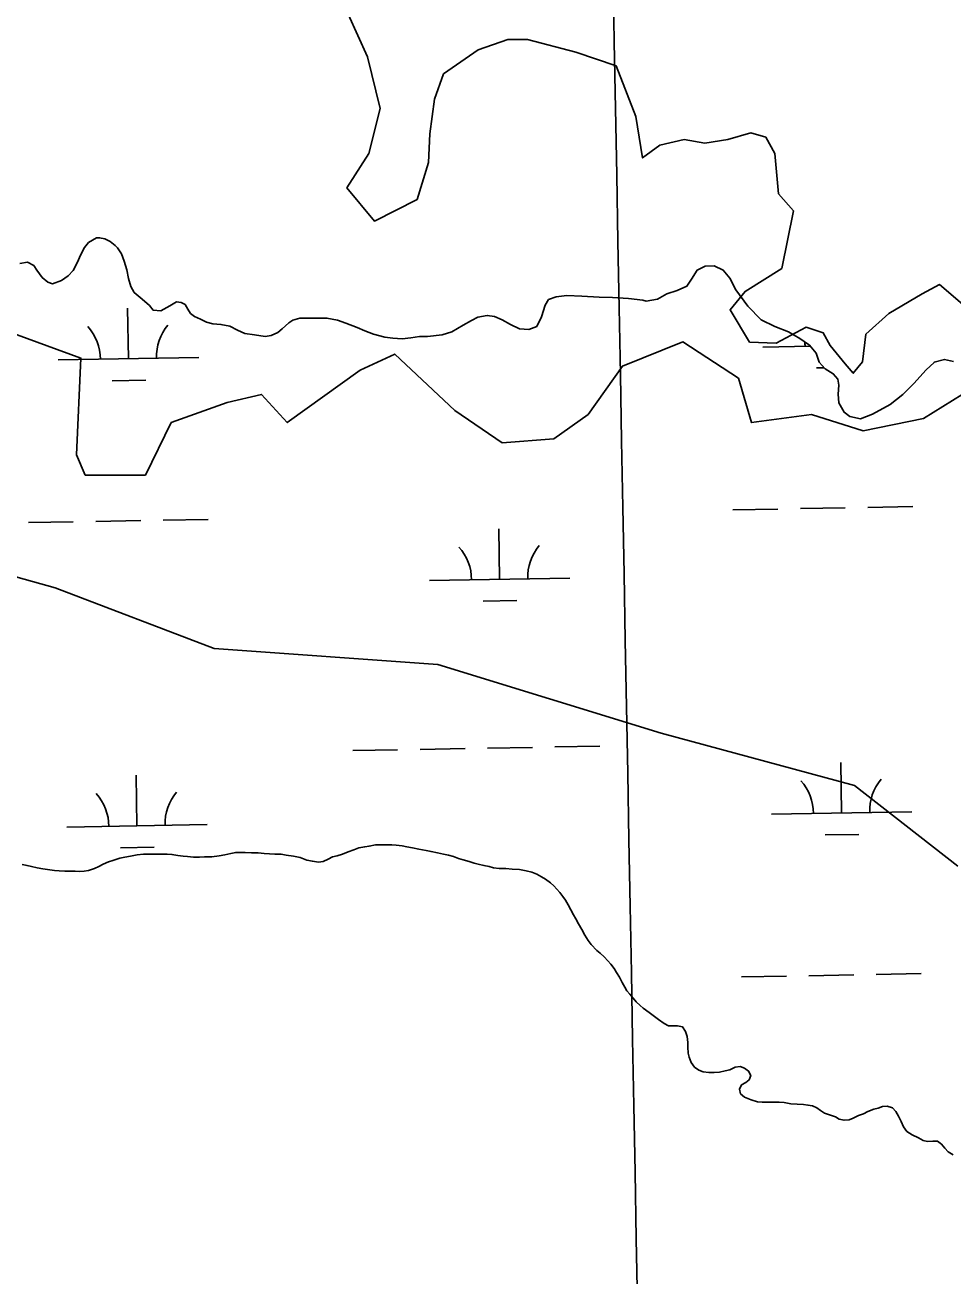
# Model space of a CAD drawing. Extents: x 3925854 to 3964121, y 224593 to 250589.
# Drawn here: x 3950817 to 3951478, y 238433 to 239324 of the extents above; entities that cross this region are included whole.
import ezdxf

# ---------------------------------------------------------------- set-up
doc = ezdxf.new("R2010")
doc.units = 0
for name, color, linetype in [('V-GRID-MAJR', 7, 'Continuous'), ('V-RIVR-EDGE', 7, 'Continuous'), ('V-SITE-VEGE', 7, 'Continuous'), ('V-TOPO-SHOR', 7, 'Continuous'), ('V-WETL-SWMP', 7, 'Continuous')]:
    doc.layers.add(name, color=color, linetype=linetype)

msp = doc.modelspace()

# ---------------------------------------------------------------- linework, layer by layer
at = {"layer": 'V-GRID-MAJR'}
msp.add_spline([(3951399.639, 230414.747), (3951288.627, 236471.56), (3951177.558, 242531.458), (3951066.49, 248591.344), (3951066.433, 248594.438)], degree=3, dxfattribs=at)
at = {"layer": 'V-RIVR-EDGE'}
msp.add_lwpolyline([(3951046.905, 239332.002), (3951060.838, 239301.679), (3951069.853, 239264.799), (3951061.657, 239232.837), (3951046.086, 239208.251), (3951065.755, 239184.484), (3951096.078, 239200.055), (3951104.274, 239226.281), (3951105.093, 239246.769), (3951108.371, 239271.356), (3951114.928, 239289.386), (3951139.514, 239306.596), (3951160.822, 239313.972), (3951174.755, 239313.972), (3951209.175, 239304.957), (3951237.86, 239295.123), (3951251.792, 239259.063), (3951256.709, 239229.559), (3951269.002, 239238.574), (3951286.213, 239242.672), (3951300.965, 239240.213), (3951317.355, 239242.672), (3951333.746, 239247.589), (3951344.401, 239244.311), (3951350.957, 239232.837), (3951353.416, 239204.153), (3951364.07, 239191.86), (3951355.874, 239150.883), (3951329.649, 239134.492), (3951318.995, 239121.379), (3951332.927, 239098.432), (3951351.776, 239097.612), (3951373.085, 239109.086), (3951385.378, 239104.988), (3951390.295, 239095.973), (3951400.949, 239082.86), (3951406.686, 239076.304), (3951413.242, 239084.499), (3951415.701, 239104.168), (3951432.092, 239118.92), (3951455.859, 239132.853), (3951468.152, 239139.409), (3951484.543, 239125.477)], dxfattribs=at)
at = {"layer": 'V-SITE-VEGE'}
for points in [[(3950801.598, 239107.144), (3950856.695, 239087.051), (3950853.634, 239018.155), (3950859.755, 239003.8), (3950902.608, 239003.8), (3950920.976, 239041.121), (3950960.767, 239055.473), (3950985.255, 239061.216), (3951003.621, 239041.121), (3951055.657, 239078.44), (3951080.142, 239089.923), (3951122.997, 239049.733), (3951156.666, 239026.767), (3951193.399, 239029.638)], [(3951193.399, 239029.638), (3951217.885, 239046.862), (3951242.373, 239081.311), (3951285.225, 239098.535), (3951325.02, 239072.697), (3951334.201, 239041.121), (3951377.053, 239046.862), (3951413.784, 239035.378), (3951456.639, 239043.99), (3951484.186, 239061.216)], [(3951481.124, 238725.342), (3951407.663, 238782.756), (3951269.92, 238820.074), (3951110.752, 238868.876), (3950951.583, 238880.359), (3950838.329, 238923.422), (3950755.682, 238946.387)]]:
    msp.add_lwpolyline(points, dxfattribs=at)
at = {"layer": 'V-TOPO-SHOR'}
for points in [[(3951147.307, 238724.918), (3951143.649, 238725.733), (3951139.584, 238726.628), (3951136.655, 238727.361), (3951133.079, 238728.502), (3951129.016, 238729.643), (3951125.682, 238730.781), (3951122.106, 238732.084), (3951118.446, 238733.061), (3951114.95, 238733.712), (3951110.561, 238734.689), (3951106.009, 238735.586), (3951102.513, 238736.319), (3951097.391, 238737.296), (3951092.92, 238738.273), (3951088.775, 238739.088), (3951085.441, 238739.659), (3951081.214, 238740.231), (3951078.205, 238740.477), (3951074.547, 238740.477), (3951070.48, 238740.479), (3951066.579, 238740.399), (3951061.862, 238739.588), (3951058.774, 238739.021), (3951054.545, 238738.209), (3951050.967, 238736.909), (3951047.063, 238735.367), (3951043.08, 238733.743), (3951039.176, 238732.604), (3951035.842, 238731.793), (3951032.672, 238730.169), (3951029.176, 238728.545), (3951025.924, 238728.139), (3951021.533, 238728.791), (3951017.468, 238729.606), (3951012.753, 238731.478), (3951007.957, 238732.455), (3951002.916, 238733.108), (3950999.177, 238733.759), (3950994.786, 238733.843), (3950991.046, 238734.089), (3950987.145, 238734.335), (3950982.998, 238734.742), (3950978.037, 238734.824), (3950973.728, 238734.908), (3950970.476, 238735.072), (3950966.98, 238734.992), (3950963.484, 238734.263), (3950959.257, 238733.37), (3950955.028, 238732.641), (3950949.988, 238731.91), (3950944.784, 238731.912), (3950941.206, 238731.75), (3950936.815, 238731.752), (3950932.588, 238732.08), (3950929.582, 238732.487), (3950925.76, 238732.813), (3950921.531, 238733.628), (3950918.199, 238733.794), (3950913.808, 238733.876), (3950908.686, 238733.878), (3950904.621, 238733.88), (3950901.207, 238733.718), (3950896.736, 238733.233), (3950891.937, 238732.34), (3950888.036, 238731.611), (3950884.456, 238730.88), (3950879.416, 238729.338), (3950876.326, 238728.283), (3950872.586, 238726.739), (3950869.414, 238725.115), (3950866.323, 238723.488), (3950862.014, 238722.272), (3950859.006, 238721.703), (3950855.835, 238721.543), (3950852.583, 238721.625), (3950849.331, 238721.627), (3950845.184, 238721.709), (3950841.282, 238721.873), (3950837.948, 238722.118), (3950832.908, 238722.772), (3950829.494, 238723.423), (3950825.429, 238724.074), (3950821.445, 238725.051), (3950818.275, 238725.704), (3950814.779, 238726.517)], [(3951421.356, 238552.216), (3951417.208, 238550.43), (3951414.036, 238548.968), (3951410.54, 238547.588), (3951406.637, 238545.882), (3951403.872, 238544.663), (3951400.132, 238544.258), (3951396.636, 238545.155), (3951393.953, 238546.701), (3951390.539, 238548.001), (3951386.23, 238549.304), (3951383.388, 238551.258), (3951380.867, 238553.048), (3951377.614, 238554.51), (3951374.444, 238555.163), (3951371.356, 238555.571), (3951366.885, 238555.735), (3951362.168, 238556.062), (3951357.454, 238556.878), (3951353.876, 238557.123), (3951348.672, 238557.205), (3951345.584, 238557.207), (3951341.924, 238557.209), (3951338.428, 238557.453), (3951334.039, 238558.758), (3951329.325, 238560.791), (3951326.48, 238563.232), (3951325.669, 238566.485), (3951327.133, 238569.491), (3951330.224, 238571.117), (3951332.581, 238573.149), (3951333.722, 238576.237), (3951332.178, 238579.328), (3951329.251, 238581.441), (3951326.163, 238582.582), (3951322.667, 238582.176), (3951318.763, 238580.227), (3951315.429, 238579.416), (3951311.446, 238578.605), (3951307.542, 238578.279), (3951303.964, 238578.281), (3951299.899, 238578.691), (3951296.649, 238579.991), (3951293.722, 238582.027), (3951291.203, 238585.361), (3951289.905, 238589.265), (3951289.174, 238592.191), (3951288.85, 238596.336), (3951288.85, 238599.67), (3951288.529, 238604.061), (3951287.31, 238607.475), (3951285.117, 238610.73), (3951281.621, 238611.463), (3951278.53, 238611.465), (3951275.116, 238611.629), (3951271.946, 238613.175), (3951268.126, 238616.102), (3951264.258, 238618.787), (3951261.429, 238621.031), (3951257.17, 238624.187), (3951254.845, 238626.092), (3951252.181, 238628.629), (3951249.873, 238631.167), (3951247.483, 238634.194), (3951245.566, 238636.502), (3951244.101, 238639.187), (3951242.152, 238642.521), (3951240.204, 238646.099), (3951238.172, 238649.595), (3951236.546, 238652.359), (3951234.109, 238655.37), (3951231.996, 238657.889), (3951229.233, 238660.738), (3951226.552, 238663.259), (3951224.113, 238665.211), (3951220.05, 238669.522), (3951217.854, 238672.286), (3951215.663, 238676.108), (3951213.387, 238680.093), (3951211.112, 238684.241), (3951209.162, 238687.739), (3951207.536, 238690.503), (3951205.587, 238694.243), (3951203.639, 238697.659), (3951201.769, 238701.075), (3951199.981, 238703.676), (3951197.788, 238706.523), (3951195.512, 238708.962), (3951193.399, 238711.16), (3951191.042, 238713.437), (3951187.628, 238716.04), (3951184.701, 238717.75), (3951181.451, 238719.458), (3951177.873, 238720.922), (3951173.728, 238721.899), (3951169.013, 238722.796), (3951163.891, 238723.204), (3951159.257, 238723.531), (3951154.622, 238723.534), (3951150.477, 238724.023), (3951147.307, 238724.918)], [(3951477.93, 238519.753), (3951474.352, 238521.869), (3951471.833, 238524.39), (3951469.557, 238527.319), (3951466.795, 238529.434), (3951463.379, 238529.516), (3951459.557, 238529.193), (3951456.469, 238529.844), (3951453.137, 238531.798), (3951448.666, 238533.993), (3951444.764, 238536.352), (3951442.571, 238539.525), (3951440.947, 238543.51), (3951438.915, 238547.332), (3951437.045, 238550.422), (3951434.608, 238553.269), (3951430.869, 238554.328), (3951427.455, 238554.166), (3951424.444, 238553.029), (3951421.356, 238552.216)]]:
    msp.add_lwpolyline(points, dxfattribs=at)
at = {"layer": 'V-WETL-SWMP'}
for p, q in [((3950890.535, 239086.613), (3950889.88, 239122.608)), ((3951342.368, 239094.829), (3951376.261, 239095.445)), ((3950840.543, 239085.704), (3950940.527, 239087.522)), ((3951380.642, 239080.092), (3951385.928, 239080.188)), ((3950878.817, 239070.967), (3950902.813, 239071.403)), ((3951321.063, 238978.991), (3951353.057, 238979.572)), ((3951369.055, 238979.863), (3951401.049, 238980.445)), ((3951417.047, 238980.736), (3951449.041, 238981.318)), ((3950819.238, 238969.866), (3950851.232, 238970.448)), ((3950867.23, 238970.739), (3950899.224, 238971.32)), ((3950915.222, 238971.611), (3950947.216, 238972.193)), ((3951154.87, 238929.531), (3951154.216, 238965.525)), ((3951104.879, 238928.622), (3951204.862, 238930.44)), ((3951143.153, 238913.885), (3951167.149, 238914.321)), ((3951098.219, 238808.41), (3951130.214, 238808.992)), ((3951146.211, 238809.283), (3951178.206, 238809.865)), ((3951194.203, 238810.155), (3951226.198, 238810.737)), ((3951050.227, 238807.538), (3951082.222, 238808.119)), ((3951398.408, 238763.118), (3951397.753, 238799.112)), ((3950896.583, 238753.993), (3950895.928, 238789.987)), ((3951348.416, 238762.209), (3951448.4, 238764.027)), ((3950846.591, 238753.084), (3950946.575, 238754.902)), ((3951386.69, 238747.472), (3951410.687, 238747.908)), ((3950884.865, 238738.347), (3950908.861, 238738.783)), ((3951375.103, 238647.243), (3951407.097, 238647.825)), ((3951423.095, 238648.116), (3951455.089, 238648.698)), ((3951327.111, 238646.371), (3951359.105, 238646.952))]:
    msp.add_line(p, q, dxfattribs=at)
for points in [[(3950854.124, 239155.416), (3950856.321, 239160.415), (3950859.25, 239165.901), (3950862.057, 239169.315), (3950867.79, 239172.727), (3950869.985, 239172.726), (3950873.765, 239171.871), (3950877.422, 239170.162), (3950881.08, 239167.234), (3950882.786, 239165.526), (3950885.467, 239161.379), (3950887.416, 239156.134), (3950889.365, 239149.914), (3950890.582, 239143.816), (3950892.165, 239137.962), (3950894.602, 239133.814), (3950900.332, 239128.934), (3950905.574, 239124.42), (3950908.012, 239121.248), (3950913.621, 239120.636), (3950920.086, 239124.292), (3950924.843, 239127.217), (3950928.013, 239126.728), (3950930.818, 239125.263), (3950932.889, 239121.848), (3950934.717, 239118.92), (3950937.521, 239116.602), (3950941.789, 239114.771), (3950946.056, 239112.574), (3950950.689, 239111.353), (3950956.421, 239110.985), (3950962.762, 239109.763), (3950968.248, 239106.956), (3950973.369, 239104.514), (3950980.198, 239103.536), (3950987.88, 239102.557), (3950992.271, 239103.165), (3950996.905, 239105.237), (3951000.077, 239107.918), (3951004.835, 239112.062), (3951007.519, 239114.134), (3951012.519, 239115.596), (3951018.86, 239115.593), (3951024.226, 239115.591), (3951031.909, 239115.588), (3951039.469, 239114.121), (3951045.444, 239112.046), (3951053.369, 239108.75), (3951058.978, 239106.431), (3951065.074, 239104.111), (3951073, 239101.913), (3951078.731, 239101.301), (3951085.56, 239100.81), (3951091.536, 239101.539), (3951097.756, 239102.512), (3951103.487, 239102.388), (3951113.976, 239103.725), (3951120.806, 239105.796), (3951128.978, 239110.426), (3951134.833, 239113.838), (3951139.346, 239116.276), (3951146.054, 239117.492), (3951151.175, 239116.637), (3951156.784, 239114.195), (3951162.636, 239110.9), (3951168.976, 239107.971), (3951175.561, 239107.358), (3951181.294, 239109.673), (3951184.589, 239116.379), (3951187.275, 239124.67), (3951189.716, 239128.694), (3951195.204, 239130.765), (3951202.644, 239131.737), (3951213.375, 239131.245), (3951225.691, 239130.386), (3951235.203, 239130.138), (3951246.666, 239129.524), (3951256.787, 239128.3), (3951259.226, 239127.69), (3951267.275, 239128.906), (3951273.862, 239132.927), (3951281.424, 239135.119), (3951288.254, 239138.165), (3951291.549, 239143.286), (3951295.454, 239149.747), (3951301.309, 239152.55), (3951307.65, 239152.791), (3951314.112, 239149.74), (3951318.866, 239143.884), (3951323.009, 239135.712), (3951331.54, 239124.123), (3951341.17, 239114.364), (3951350.802, 239109.482), (3951360.556, 239105.819), (3951368.603, 239101.06), (3951375.552, 239096.301), (3951380.306, 239090.568), (3951382.498, 239084.225), (3951386.643, 239079.346), (3951392.495, 239075.929), (3951395.786, 239072.147)], [(3950813.149, 239154.457), (3950818.637, 239155.308), (3950823.026, 239153.112), (3950825.22, 239149.574), (3950829.12, 239144.451), (3950833.021, 239141.035), (3950836.435, 239140.058), (3950842.778, 239142.372), (3950847.657, 239145.541), (3950851.195, 239149.442), (3950854.124, 239155.416)], [(3951395.786, 239072.147), (3951396.516, 239067.879), (3951396.025, 239061.294), (3951396.389, 239055.196), (3951400.166, 239048.487), (3951404.189, 239045.437), (3951411.871, 239043.848), (3951420.409, 239047.016), (3951432.973, 239053.961), (3951442, 239061.031), (3951449.808, 239069.076), (3951458.714, 239078.585), (3951464.326, 239083.948), (3951464.326, 239084.07), (3951471.766, 239086.14), (3951478.106, 239084.552)], [(3951289.174, 238592.191), (3951288.85, 238596.337), (3951288.851, 238599.671), (3951288.528, 238604.061), (3951287.31, 238607.476), (3951285.116, 238610.729), (3951281.62, 238611.463), (3951278.531, 238611.464), (3951275.116, 238611.628), (3951271.946, 238613.174), (3951268.126, 238616.102), (3951264.257, 238618.787), (3951261.429, 238621.032), (3951257.17, 238624.188), (3951254.845, 238626.092), (3951252.18, 238628.629), (3951249.872, 238631.167), (3951247.482, 238634.193), (3951245.565, 238636.502), (3951244.102, 238639.186), (3951242.152, 238642.52), (3951240.203, 238646.098), (3951238.172, 238649.595), (3951236.547, 238652.36), (3951234.109, 238655.369), (3951231.996, 238657.89), (3951229.233, 238660.737), (3951226.551, 238663.259), (3951224.113, 238665.211), (3951220.049, 238669.522), (3951217.855, 238672.287), (3951215.662, 238676.109), (3951213.387, 238680.094), (3951211.112, 238684.241), (3951209.162, 238687.738), (3951207.537, 238690.503), (3951205.587, 238694.244), (3951203.638, 238697.659), (3951201.769, 238701.075), (3951199.981, 238703.677), (3951197.787, 238706.523), (3951195.512, 238708.963), (3951193.399, 238711.159), (3951191.042, 238713.437), (3951187.628, 238716.04), (3951184.702, 238717.749), (3951181.451, 238719.457), (3951177.874, 238720.922), (3951173.728, 238721.899), (3951169.013, 238722.796), (3951163.891, 238723.204), (3951159.257, 238723.531), (3951154.623, 238723.533), (3951150.476, 238724.023), (3951147.306, 238724.918), (3951143.648, 238725.733), (3951139.583, 238726.629), (3951136.656, 238727.362), (3951133.08, 238728.502), (3951129.015, 238729.642), (3951125.682, 238730.781), (3951122.105, 238732.083), (3951118.447, 238733.061), (3951114.951, 238733.712), (3951110.561, 238734.69), (3951106.009, 238735.586), (3951102.513, 238736.319), (3951097.391, 238737.297), (3951092.92, 238738.274), (3951088.774, 238739.089), (3951085.441, 238739.66), (3951081.213, 238740.23), (3951078.205, 238740.476), (3951074.547, 238740.477), (3951070.481, 238740.479), (3951066.579, 238740.399), (3951061.863, 238739.588), (3951058.773, 238739.02), (3951054.545, 238738.209), (3951050.967, 238736.909), (3951047.064, 238735.366), (3951043.08, 238733.742), (3951039.177, 238732.605), (3951035.843, 238731.794), (3951032.671, 238730.169), (3951029.175, 238728.544), (3951025.923, 238728.139), (3951021.532, 238728.791), (3951017.468, 238729.606), (3951012.753, 238731.478), (3951007.956, 238732.455), (3951002.916, 238733.108), (3950999.176, 238733.76), (3950994.786, 238733.843), (3950991.046, 238734.088), (3950987.144, 238734.334), (3950982.997, 238734.742), (3950978.038, 238734.825), (3950973.729, 238734.908), (3950970.477, 238735.072), (3950966.981, 238734.993)], [(3950966.981, 238734.993), (3950963.485, 238734.262), (3950959.257, 238733.37), (3950955.028, 238732.64), (3950949.987, 238731.91), (3950944.784, 238731.912), (3950941.207, 238731.751), (3950936.816, 238731.753), (3950932.589, 238732.08), (3950929.581, 238732.487), (3950925.76, 238732.814), (3950921.532, 238733.629), (3950918.199, 238733.793), (3950913.809, 238733.876), (3950908.686, 238733.878), (3950904.621, 238733.88), (3950901.207, 238733.719), (3950896.735, 238733.233), (3950891.938, 238732.34), (3950888.035, 238731.61), (3950884.457, 238730.88), (3950879.416, 238729.337), (3950876.326, 238728.282), (3950872.585, 238726.738), (3950869.414, 238725.114), (3950866.324, 238723.489), (3950862.014, 238722.271), (3950859.006, 238721.703), (3950855.835, 238721.542), (3950852.583, 238721.624), (3950849.331, 238721.626), (3950845.184, 238721.709), (3950841.282, 238721.873), (3950837.948, 238722.118), (3950832.908, 238722.771), (3950829.493, 238723.423), (3950825.429, 238724.075), (3950821.445, 238725.052), (3950818.275, 238725.704), (3950814.779, 238726.518)], [(3951477.929, 238519.754), (3951474.352, 238521.869), (3951471.833, 238524.391), (3951469.557, 238527.319), (3951466.794, 238529.434), (3951463.379, 238529.516), (3951459.558, 238529.193), (3951456.469, 238529.844), (3951453.136, 238531.797), (3951448.665, 238533.994), (3951444.764, 238536.353), (3951442.57, 238539.525), (3951440.946, 238543.51), (3951438.915, 238547.332), (3951437.046, 238550.422), (3951434.608, 238553.269), (3951430.869, 238554.327), (3951427.454, 238554.166), (3951424.445, 238553.029), (3951421.355, 238552.217), (3951417.208, 238550.43), (3951414.037, 238548.968), (3951410.54, 238547.587), (3951406.637, 238545.881), (3951403.872, 238544.663), (3951400.132, 238544.258), (3951396.636, 238545.154), (3951393.954, 238546.7), (3951390.54, 238548.002), (3951386.231, 238549.305), (3951383.387, 238551.257), (3951380.867, 238553.047), (3951377.615, 238554.511), (3951374.445, 238555.163), (3951371.355, 238555.571), (3951366.884, 238555.735), (3951362.169, 238556.063), (3951357.453, 238556.877), (3951353.876, 238557.123), (3951348.673, 238557.206), (3951345.583, 238557.208), (3951341.925, 238557.209), (3951338.429, 238557.454), (3951334.039, 238558.757), (3951329.324, 238560.792), (3951326.48, 238563.232), (3951325.668, 238566.484), (3951327.133, 238569.492), (3951330.223, 238571.117), (3951332.581, 238573.148), (3951333.721, 238576.237), (3951332.177, 238579.327), (3951329.251, 238581.442), (3951326.162, 238582.582), (3951322.666, 238582.177), (3951318.763, 238580.227), (3951315.429, 238579.415), (3951311.445, 238578.604), (3951307.542, 238578.28), (3951303.965, 238578.282), (3951299.9, 238578.69), (3951296.648, 238579.992), (3951293.722, 238582.026), (3951291.203, 238585.361), (3951289.904, 238589.264), (3951289.174, 238592.191)]]:
    msp.add_lwpolyline(points, dxfattribs=at)
for centre, start, end in [((3950835.292, 239086.084), 0.269879, 41.813537), ((3950945.76, 239088.093), 140.269876, 181.813534), ((3951337.117, 239095.209), 0.269879, 5.515373), ((3951099.628, 238929.002), 0.269879, 41.813537), ((3951210.095, 238931.01), 140.269876, 181.813534), ((3951343.166, 238762.589), 0.269879, 41.813537), ((3951453.633, 238764.597), 140.269876, 181.813534), ((3950841.34, 238753.464), 0.269879, 41.813537), ((3950951.808, 238755.472), 140.269876, 181.813534)]:
    msp.add_arc(centre, 35.246, start, end, dxfattribs=at)

doc.saveas('drawing.dxf')
